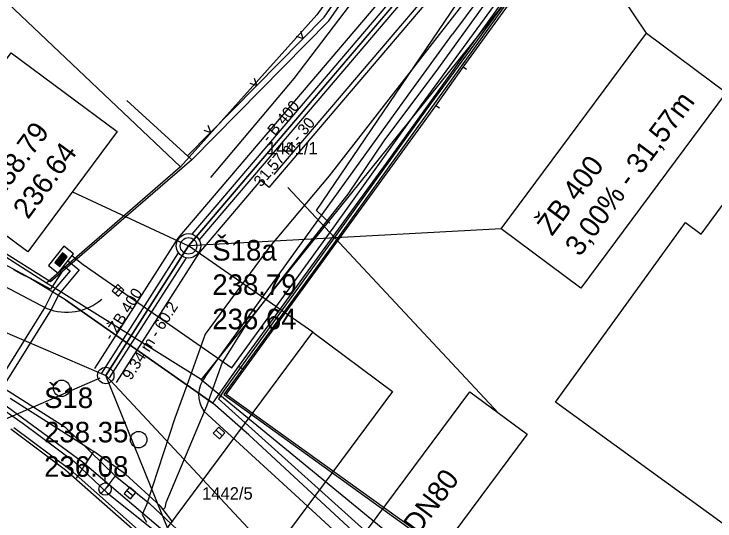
# Model space of a CAD drawing. Extents: x -601580 to 4, y -1204314 to 4.
# Drawn here: x -600441.72 to -600399.18, y -1203870.61 to -1203839.82 of the extents above; entities that cross this region are included whole.
import ezdxf

# ---------------------------------------------------------------- set-up
doc = ezdxf.new("R2010")
doc.units = 0
for name, color, linetype in [('00-EON NN', 7, 'Continuous'), ('00-EON VN', 7, 'Continuous'), ('00-INNOGY-STL', 7, 'Continuous'), ('00-KN-HRANICE PARCEL', 7, 'Continuous'), ('00-KN-PARC. CISLA', 7, 'Continuous'), ('00-KN-VNITRNI KRESBA', 7, 'Continuous'), ('00-POLOHOPIS', 7, 'Continuous'), ('00-SITE KOM. KABEL', 7, 'Continuous'), ('00-VAK-KANAL-POPIS', 7, 'Continuous'), ('00-VAK-KANAL-POTRUBI', 7, 'Continuous'), ('00-VAK-VODA-RAD IGIS', 7, 'Continuous'), ('00-VODOVOD STAVAJICI', 7, 'Continuous'), ('11-REKONSTRUKCE  VYKOP', 7, 'Continuous'), ('11-REKONSTRUKCE KANALIZACE', 7, 'Continuous'), ('11-REKONSTRUKCE KANALIZACE OSA', 7, 'Continuous'), ('11-REKONSTRUKCE KANALIZACE POPIS', 7, 'Continuous'), ('11-REKONSTRUKCE VODOVOD', 7, 'Continuous'), ('11-REKONSTRUKCE VODOVOD POPIS', 7, 'Continuous'), ('11-VAK-KANAL PUVODNI', 7, 'Continuous'), ('Vrstva 26', 7, 'Continuous'), ('Vrstva 27', 7, 'Continuous'), ('Vrstva 28', 7, 'Continuous'), ('Vrstva 6', 7, 'Continuous'), ('Vrstva 8', 7, 'Continuous')]:
    doc.layers.add(name, color=color, linetype=linetype)

# ---------------------------------------------------------------- blocks, each defined once
blk = doc.blocks.new('6.13_278')
at = {"layer": 'Vrstva 28'}
for p, q in [((-0.25, 0.875), (0.25, 0.875)), ((0, 0.375), (0, 0.875)), ((-0.258, -0.272), (0.272, 0.258))]:
    blk.add_line(p, q, dxfattribs=at)
blk.add_circle((0, 0), 0.375, dxfattribs=at)
blk = doc.blocks.new('6.30_290')
at = {"layer": 'Vrstva 27'}
blk.add_line((-0.25, 0), (0.25, 0), dxfattribs=at)
blk.add_lwpolyline([(-0.25, -0.25), (0.25, -0.25), (0.25, 0.25), (-0.25, 0.25)], close=True, dxfattribs=at)
blk = doc.blocks.new('6.30_292')
at = {"layer": 'Vrstva 27'}
blk.add_line((-0.25, 0), (0.25, 0), dxfattribs=at)
blk.add_lwpolyline([(-0.25, -0.249), (0.249, -0.25), (0.25, 0.249), (-0.249, 0.25)], close=True, dxfattribs=at)
blk = doc.blocks.new('6.20_214')
at = {"layer": 'Vrstva 27'}
blk.add_circle((0, 0), 0.5, dxfattribs=at)
blk = doc.blocks.new('6.20_216')
at = {"layer": 'Vrstva 27'}
blk.add_circle((0, 0), 0.5, dxfattribs=at)
blk = doc.blocks.new('6.30_298')
at = {"layer": 'Vrstva 27'}
blk.add_line((-0.25, 0.001), (0.25, -0.001), dxfattribs=at)
blk.add_lwpolyline([(-0.25, -0.25), (0.25, -0.25), (0.25, 0.25), (-0.25, 0.25)], close=True, dxfattribs=at)
blk = doc.blocks.new('VCHOD_2482')
at = {"layer": 'Vrstva 6'}
blk.add_line((0, 0.25), (0, 0), dxfattribs=at)
blk = doc.blocks.new('VCHOD_2484')
at = {"layer": 'Vrstva 6'}
blk.add_line((0, 0.25), (0, 0), dxfattribs=at)
blk = doc.blocks.new('NN620')
at = {"layer": 'Vrstva 8'}
for points in [[(752, 4), (-748, 4)], [(-748, 4), (-748, -746)], [(752, -746), (752, 4)], [(368, -180), (-376, -180)], [(-376, -180), (-376, -558)], [(321, -227), (-329, -227)], [(-329, -227), (-329, -510)], [(274, -274), (-281, -274)], [(-281, -274), (-281, -463)], [(227, -321), (-234, -321)], [(-234, -321), (-234, -416)], [(-234, -416), (227, -416)], [(-193, -369), (185, -369)], [(227, -416), (227, -321)], [(274, -463), (274, -274)], [(321, -510), (321, -227)], [(368, -558), (368, -180)], [(-748, -746), (752, -746)], [(-376, -558), (368, -558)], [(-329, -510), (321, -510)], [(-281, -463), (274, -463)]]:
    blk.add_lwpolyline(points, dxfattribs=at)

msp = doc.modelspace()

# ---------------------------------------------------------------- linework, layer by layer
at = {"layer": '00-EON NN'}
for points in [[(-600428.496, -1203861.319), (-600422.353, -1203852.823), (-600416.981, -1203845.332), (-600411.277, -1203837.525), (-600409.944, -1203835.994), (-600409.092, -1203834.488), (-600403.27, -1203825.143), (-600399.856, -1203819.756), (-600399.747, -1203818.088), (-600399.153, -1203816.508), (-600396.566, -1203811.464), (-600394.475, -1203804.982)], [(-600401.18, -1203821.86), (-600400.885, -1203822.127), (-600402.931, -1203825.356), (-600408.748, -1203834.692), (-600409.616, -1203836.226), (-600410.963, -1203837.774), (-600416.658, -1203845.568), (-600422.028, -1203853.057), (-600428.974, -1203862.664), (-600429.3, -1203863.19), (-600417.22, -1203874.08), (-600405.45, -1203884.79), (-600399.15, -1203890.52), (-600398.44, -1203891.61), (-600393.326, -1203896.191), (-600393.457, -1203899.76), (-600393.232, -1203899.82)], [(-600438.946, -1203855.441), (-600438.834, -1203855.528), (-600439.513, -1203856.54), (-600444.33, -1203853.94), (-600447.92, -1203851.79), (-600449.93, -1203850.62), (-600449.655, -1203849.593)], [(-600438.7, -1203855.126), (-600438.312, -1203855.428), (-600439.338, -1203856.638), (-600439.814, -1203857.561), (-600442.757, -1203862.28), (-600443.365, -1203863.167), (-600448.864, -1203859.443), (-600448.985, -1203859.656), (-600449.299, -1203859.803), (-600449.333, -1203859.458), (-600449.202, -1203859.228), (-600453.16, -1203856.89), (-600454.08, -1203856.47), (-600454.84, -1203856.67), (-600456.112, -1203857.726), (-600457.402, -1203859.03), (-600459.35, -1203858.06), (-600461.46, -1203856.98), (-600465.28, -1203854.99), (-600469.95, -1203852.39), (-600470.174, -1203852.686)], [(-600438.454, -1203854.81), (-600437.764, -1203855.351), (-600438.982, -1203856.822), (-600439.466, -1203857.759), (-600442.423, -1203862.5), (-600443.035, -1203863.393), (-600441.16, -1203864.7), (-600438.07, -1203867), (-600436.07, -1203868.9), (-600433.379, -1203871.043), (-600433.572, -1203871.222), (-600433.619, -1203871.529), (-600433.266, -1203871.492), (-600433.082, -1203871.316), (-600424.84, -1203880.03), (-600423.538, -1203881.525), (-600424.029, -1203882.002), (-600424.137, -1203882.385)], [(-600438.208, -1203854.495), (-600437.523, -1203855.028), (-600428.496, -1203861.319)]]:
    msp.add_lwpolyline(points, dxfattribs=at)
at = {"layer": '00-EON VN'}
msp.add_lwpolyline([(-600404.69, -1203803.4), (-600403.793, -1203802.354), (-600400.965, -1203804.307), (-600396.659, -1203806.996), (-600396.026, -1203808.089), (-600397.926, -1203812.215), (-600401.515, -1203819.485), (-600403.526, -1203823.769), (-600404.68, -1203825.69), (-600408.835, -1203831.858), (-600411.506, -1203835.68), (-600414.412, -1203839.145), (-600422.594, -1203849.646), (-600426.194, -1203853.932), (-600430.114, -1203859.273), (-600431.226, -1203862.375), (-600431.964, -1203864.361), (-600433.679, -1203869.626), (-600433.941, -1203870.22), (-600433.675, -1203870.696)], dxfattribs=at)
at = {"layer": '00-INNOGY-STL'}
msp.add_line((-600437.93, -1203868.02), (-600436.87, -1203866.4), dxfattribs=at)
for points in [[(-600413.1, -1203839.13), (-600416.12, -1203843.3), (-600419.23, -1203847.46), (-600421.46, -1203850.76), (-600423.251, -1203853.057), (-600427.65, -1203858.7), (-600429.09, -1203860.98), (-600430.04, -1203863.64), (-600432.51, -1203869.52), (-600432.57, -1203869.82), (-600432.66, -1203869.91), (-600432.82, -1203869.71), (-600434.95, -1203867.78), (-600436.87, -1203866.4), (-600437.06, -1203866.29), (-600441.96, -1203863.17)], [(-600432.09, -1203870.68), (-600432.66, -1203869.91)]]:
    msp.add_lwpolyline(points, dxfattribs=at)
at = {"layer": '00-KN-HRANICE PARCEL'}
for p, q in [((-600410.74, -1203837.62), (-600430.37, -1203862.02)), ((-600439.74, -1203856.17), (-600453.69, -1203847.32)), ((-600431.61, -1203849.11), (-600439.74, -1203856.17)), ((-600430.37, -1203862.02), (-600418.23, -1203871.97)), ((-600438.6, -1203867.53), (-600441.92, -1203865.04))]:
    msp.add_line(p, q, dxfattribs=at)
for points in [[(-600401.22, -1203806.01), (-600410.36, -1203823.08), (-600410.94, -1203822.62), (-600423.34, -1203839.86), (-600431.61, -1203849.11)], [(-600410.74, -1203837.62), (-600422.7, -1203854.28), (-600428.98, -1203862.94), (-600416.08, -1203872.24), (-600416.81, -1203873.25)], [(-600384.5, -1203883.25), (-600397.17, -1203874.04), (-600396.16, -1203872.61), (-600408.85, -1203863.39), (-600400.96, -1203852.49), (-600400.01, -1203853.19), (-600396.65, -1203848.62), (-600397.58, -1203847.9), (-600393.67, -1203842.4), (-600393.92, -1203842.22), (-600393.37, -1203841.11)], [(-600430.37, -1203862.02), (-600439.03, -1203856.61), (-600439.74, -1203856.17)], [(-600431.57, -1203874.16), (-600431.48, -1203874.08), (-600432.37, -1203872.99), (-600434.02, -1203871.56), (-600438.6, -1203867.53)]]:
    msp.add_lwpolyline(points, dxfattribs=at)
at = {"layer": '00-KN-VNITRNI KRESBA'}
msp.add_line((-600444.41, -1203836.94), (-600431.61, -1203849.11), dxfattribs=at)
at = {"layer": '00-POLOHOPIS'}
for p, q in [((-600422.89, -1203840.01), (-600415.479, -1203829.21)), ((-600422.619, -1203840.233), (-600415.191, -1203829.409)), ((-600411.959, -1203836.793), (-600415.103, -1203841.032)), ((-600414.457, -1203843.048), (-600410.582, -1203837.703)), ((-600424.723, -1203843.724), (-600420.779, -1203838.547)), ((-600431.187, -1203848.434), (-600422.89, -1203840.01)), ((-600430.938, -1203848.68), (-600422.619, -1203840.233)), ((-600417.801, -1203844.746), (-600415.103, -1203841.032)), ((-600416.11, -1203845.388), (-600414.457, -1203843.048)), ((-600416.11, -1203845.388), (-600414.457, -1203843.048)), ((-600429.779, -1203849.738), (-600424.723, -1203843.724)), ((-600430.125, -1203861.865), (-600417.801, -1203844.746)), ((-600430.938, -1203848.68), (-600434.881, -1203845.08)), ((-600428.851, -1203862.924), (-600416.11, -1203845.388)), ((-600430.938, -1203848.68), (-600439.508, -1203856.077)), ((-600439.508, -1203856.077), (-600449.853, -1203849.6)), ((-600447.98, -1203853.384), (-600439.732, -1203857.699)), ((-600443.309, -1203862.824), (-600437.563, -1203867.011)), ((-600415.965, -1203872.166), (-600428.851, -1203862.924)), ((-600424.666, -1203869.03), (-600430.192, -1203863.941)), ((-600441.737, -1203864.927), (-600438.303, -1203867.491)), ((-600437.563, -1203867.011), (-600431.997, -1203871.745)), ((-600438.303, -1203867.491), (-600433.226, -1203871.987)), ((-600417.558, -1203875.512), (-600424.666, -1203869.03))]:
    msp.add_line(p, q, dxfattribs=at)
for points in [[(-600422.89, -1203840.01), (-600415.479, -1203829.21)], [(-600431.187, -1203848.434), (-600422.89, -1203840.01)], [(-600424.595, -1203841.171), (-600424.17, -1203841.309), (-600424.314, -1203840.886)], [(-600427.402, -1203844.021), (-600426.977, -1203844.159), (-600427.121, -1203843.736)], [(-600430.209, -1203846.871), (-600429.784, -1203847.009), (-600429.928, -1203846.586)]]:
    msp.add_lwpolyline(points, dxfattribs=at)
for centre, radius, start, end in [((-600438.522, -1203854.692), 3.241, 248.0817, 311.0599), ((-600428.826, -1203862.946), 1.69, 140.2367, 216.0663)]:
    msp.add_arc(centre, radius, start, end, dxfattribs=at)
at = {"layer": '00-SITE KOM. KABEL'}
for points in [[(-600428.66, -1203862.04), (-600428.08, -1203861.21), (-600419.11, -1203848.88), (-600410.59, -1203837.02), (-600407.88, -1203838.93), (-600406.15, -1203836.06)], [(-600441.27, -1203855.62), (-600441.73, -1203855.36)], [(-600441.27, -1203855.62), (-600441.73, -1203855.36)], [(-600440.81, -1203855.85), (-600441.27, -1203855.62)], [(-600440.81, -1203855.85), (-600441.27, -1203855.62)], [(-600429.66, -1203863.46), (-600438.6, -1203857.18), (-600440.81, -1203855.85)], [(-600429.66, -1203863.46), (-600438.6, -1203857.18), (-600440.81, -1203855.85)], [(-600438.6, -1203857.18), (-600429.66, -1203863.46)], [(-600428.08, -1203861.21), (-600427.76, -1203861.43)], [(-600429.66, -1203863.46), (-600428.66, -1203862.04)], [(-600427.47, -1203865.39), (-600429.66, -1203863.46)], [(-600427.47, -1203865.39), (-600429.66, -1203863.46)], [(-600401.59, -1203888.87), (-600406.17, -1203884.71), (-600411.15, -1203880.27), (-600417.62, -1203874.52), (-600427.47, -1203865.39)], [(-600401.59, -1203888.87), (-600406.17, -1203884.71), (-600411.15, -1203880.27), (-600417.62, -1203874.52), (-600427.47, -1203865.39)]]:
    msp.add_lwpolyline(points, dxfattribs=at)
at = {"layer": '00-VAK-KANAL-POTRUBI'}
for p, q in [((-600460.179, -1203851.393), (-600436.153, -1203861.776)), ((-600436.153, -1203861.776), (-600399.213, -1203901.336))]:
    msp.add_line(p, q, dxfattribs=at)
msp.add_circle((-600436.153, -1203861.776), 0.5, dxfattribs=at)
at = {"layer": '00-VAK-VODA-RAD IGIS'}
for points in [[(-600485.045, -1203842.841), (-600467.036, -1203849.899), (-600453.613, -1203855.401), (-600438.627, -1203864.89), (-600435.585, -1203867.866)], [(-600435.585, -1203867.866), (-600436.197, -1203868.673)], [(-600435.585, -1203867.866), (-600433.489, -1203869.554), (-600422.424, -1203879.956), (-600409.57, -1203893.38), (-600398.755, -1203905.752)]]:
    msp.add_lwpolyline(points, dxfattribs=at)
at = {"layer": '00-VODOVOD STAVAJICI'}
for points in [[(-600423.358, -1203851.751), (-600404.489, -1203823.911), (-600397.059, -1203806.587), (-600395.742, -1203804.116)], [(-600423.358, -1203851.751), (-600422.543, -1203852.53)]]:
    msp.add_lwpolyline(points, dxfattribs=at)
at = {"layer": '11-REKONSTRUKCE  VYKOP'}
msp.add_line((-600426.231, -1203850.359), (-600426.735, -1203849.93), dxfattribs=at)
for points in [[(-600436.811, -1203861.357), (-600431.759, -1203853.436), (-600411.329, -1203829.396), (-600388.728, -1203788.996), (-600371.322, -1203753.479), (-600337.185, -1203705.715)], [(-600426.231, -1203850.359), (-600409.497, -1203830.669), (-600386.761, -1203790.027), (-600369.409, -1203754.621), (-600336.076, -1203707.982)], [(-600435.495, -1203862.196), (-600430.493, -1203854.352), (-600426.735, -1203849.93)]]:
    msp.add_lwpolyline(points, dxfattribs=at)
at = {"layer": '11-REKONSTRUKCE KANALIZACE'}
msp.add_line((-600425.713, -1203849.75), (-600425.713, -1203849.75), dxfattribs=at)
for points in [[(-600430.9, -1203853.197), (-600411.342, -1203830.184)], [(-600430.473, -1203853.559), (-600410.915, -1203830.546)], [(-600436.389, -1203861.626), (-600431.734, -1203854.327)], [(-600435.917, -1203861.927), (-600431.262, -1203854.628)]]:
    msp.add_lwpolyline(points, dxfattribs=at)
for radius in [0.74, 0.5, 0.5]:
    msp.add_circle((-600431.13, -1203853.9), radius, dxfattribs=at)
at = {"layer": '11-REKONSTRUKCE KANALIZACE OSA'}
msp.add_lwpolyline([(-600436.153, -1203861.776), (-600431.13, -1203853.9), (-600410.685, -1203829.843), (-600388.037, -1203789.358), (-600370.65, -1203753.88), (-600337.248, -1203707.145)], dxfattribs=at)
at = {"layer": '11-REKONSTRUKCE KANALIZACE POPIS'}
for p, q in [((-600403.34, -1203840.986), (-600410.685, -1203829.843)), ((-600438.173, -1203850.614), (-600431.13, -1203853.9)), ((-600412.16, -1203852.869), (-600431.13, -1203853.9)), ((-600423.591, -1203859.151), (-600431.13, -1203853.9)), ((-600457.123, -1203870.869), (-600436.482, -1203861.919)), ((-600432.411, -1203871.034), (-600436.153, -1203861.776))]:
    msp.add_line(p, q, dxfattribs=at)
for points in [[(-600412.16, -1203852.869), (-600403.34, -1203840.986), (-600398.496, -1203844.582), (-600407.316, -1203856.465)], [(-600412.16, -1203852.869), (-600403.34, -1203840.986), (-600398.496, -1203844.582), (-600407.316, -1203856.465)], [(-600447.325, -1203849.491), (-600441.899, -1203842.18), (-600435.46, -1203846.959), (-600440.887, -1203854.27)], [(-600447.325, -1203849.491), (-600441.899, -1203842.18), (-600435.46, -1203846.959), (-600440.887, -1203854.27)], [(-600432.411, -1203871.034), (-600423.591, -1203859.151), (-600418.747, -1203862.746), (-600427.567, -1203874.629)], [(-600432.411, -1203871.034), (-600423.591, -1203859.151), (-600418.747, -1203862.746), (-600427.567, -1203874.629)]]:
    msp.add_lwpolyline(points, close=True, dxfattribs=at)
at = {"layer": '11-REKONSTRUKCE VODOVOD'}
msp.add_lwpolyline([(-600425.926, -1203849.568), (-600409.728, -1203830.508), (-600387.009, -1203789.897), (-600369.651, -1203754.477), (-600336.304, -1203707.82)], dxfattribs=at)
at = {"layer": '11-REKONSTRUKCE VODOVOD POPIS'}
msp.add_line((-600412.316, -1203864.057), (-600425.111, -1203850.347), dxfattribs=at)
msp.add_lwpolyline([(-600428.168, -1203881.777), (-600414.056, -1203862.765), (-600410.575, -1203865.349), (-600424.687, -1203884.36)], close=True, dxfattribs=at)
at = {"layer": '11-VAK-KANAL PUVODNI'}
for p, q in [((-600410.685, -1203829.843), (-600431.13, -1203853.9)), ((-600431.13, -1203853.9), (-600436.153, -1203861.776))]:
    msp.add_line(p, q, dxfattribs=at)
msp.add_lwpolyline([(-600436.153, -1203861.776), (-600431.13, -1203853.9), (-600410.685, -1203829.843), (-600388.037, -1203789.358), (-600370.65, -1203753.88), (-600337.248, -1203707.145)], dxfattribs=at)

# ---------------------------------------------------------------- block references
at = {"layer": '00-POLOHOPIS'}
for name, p, xscale, yscale, rotation in [('VCHOD_2482', (-600414.457, -1203843.048), 1.00000064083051, 1.0000006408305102, -125.23763345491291), ('VCHOD_2484', (-600416.11, -1203845.388), 1.00000064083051, 1.0000006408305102, -125.23763345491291), ('6.30_298', (-600435.408, -1203856.609), 1.00000241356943, 1.00000241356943, 48.20245527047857), ('6.20_216', (-600438.831, -1203862.555), 1.00000140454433, 1.0000014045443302, -40.3819075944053), ('6.20_214', (-600434.158, -1203865.674), 1.00000140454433, 1.0000014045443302, -40.3819075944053), ('6.30_290', (-600429.272, -1203865.271), 0.9999983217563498, 0.9999983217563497, -42.64259743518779), ('6.30_292', (-600434.687, -1203868.921), 1.00000140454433, 1.0000014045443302, -40.3819075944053)]:
    msp.add_blockref(name, p, dxfattribs=dict(at, xscale=xscale, yscale=yscale, rotation=rotation))
msp.add_blockref('6.13_278', (-600436.194, -1203868.675), dxfattribs=at)
at = {"layer": 'Vrstva 26', "xscale": 0.001, "yscale": 0.0010000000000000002, "rotation": -127.9403138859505}
msp.add_blockref('NN620', (-600438.578, -1203854.967), dxfattribs=at)

# ---------------------------------------------------------------- texts
at = {"layer": '00-KN-PARC. CISLA'}
for s, p in [('1441/1', (-600426.354, -1203848.342)), ('1442/5', (-600430.302, -1203869.313))]:
    msp.add_text(s, height=0.75, dxfattribs=at).set_placement(p)
at = {"layer": '00-VAK-KANAL-POPIS'}
for s, p in [('Š18', (-600439.893, -1203863.753)), ('238.35', (-600439.893, -1203865.841)), ('236.08', (-600439.893, -1203867.93))]:
    msp.add_text(s, height=1.25, dxfattribs=at).set_placement(p)
at = {"layer": '11-REKONSTRUKCE KANALIZACE POPIS'}
for s, rotation, p in [('3,00% - 31,57m', 53.4147, (-600407.377, -1203854.609)), ('238.79', 53.6226, (-600442.555, -1203851.1)), ('236.64', 53.6226, (-600440.873, -1203852.339)), ('ŽB 400 ', 53.4147, (-600409.067, -1203853.354))]:
    msp.add_text(s, height=1.25, rotation=rotation, dxfattribs=at).set_placement(p)
at = {"layer": '11-REKONSTRUKCE VODOVOD POPIS'}
msp.add_text('NOVÝ HYDRANT DN80', height=1.25, rotation=53.4147, dxfattribs=at).set_placement((-600425.385, -1203882.543))
at = {"layer": '11-VAK-KANAL PUVODNI'}
for s, height, rotation, p in [('- B 400', 0.6824, 49.6402, (-600426.252, -1203847.675)), ('31.57 m - 30', 0.68241, 49.6402, (-600426.721, -1203850.363)), ('- ŽB 400', 0.6824, 57.4729, (-600435.779, -1203859.705)), ('9.34 m - 60.2', 0.68241, 57.4729, (-600434.623, -1203862.107))]:
    msp.add_text(s, height=height, rotation=rotation, dxfattribs=at).set_placement(p)
for s, p in [('Š18a', (-600429.684, -1203854.794)), ('238.79', (-600429.684, -1203856.882)), ('236.64', (-600429.684, -1203858.97))]:
    msp.add_text(s, height=1.25, dxfattribs=at).set_placement(p)

doc.saveas('drawing.dxf')
